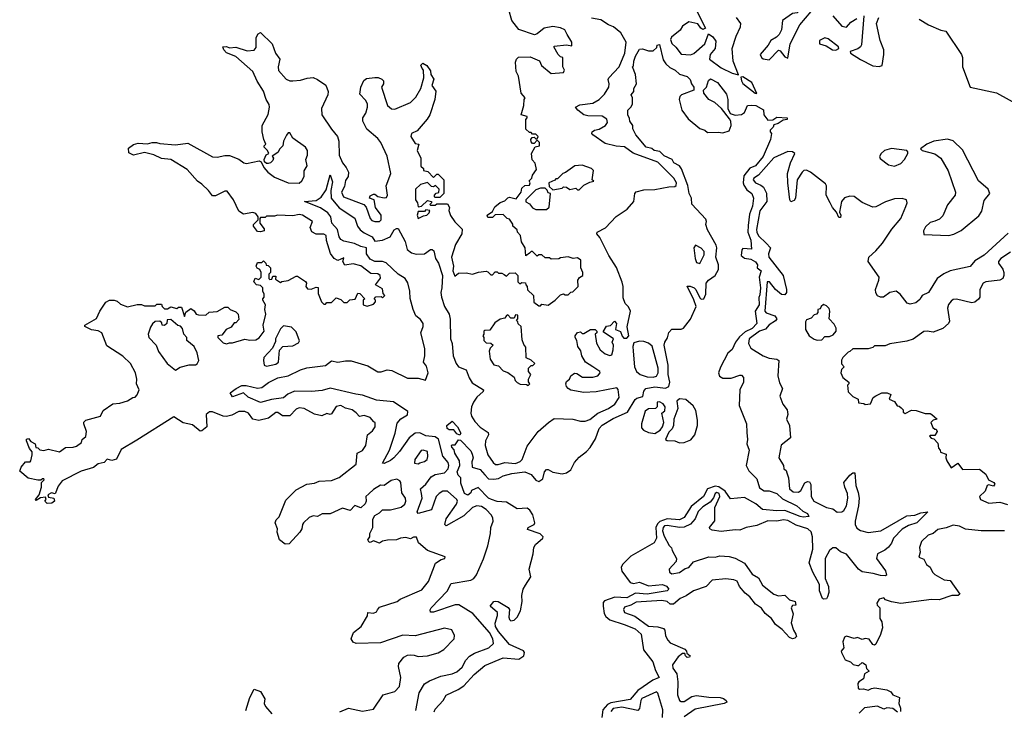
# Model space of a CAD drawing. Extents: x 2494106 to 2685573, y 758056 to 915185.
# Tile 358 of 507: x 2624648 to 2631015, y 817882 to 822351. Entities that reach past the tile are written whole.
import ezdxf

# ---------------------------------------------------------------- set-up
doc = ezdxf.new("R2010")
doc.units = 0

msp = doc.modelspace()

# ---------------------------------------------------------------- linework, layer by layer
at = {"layer": '0CON05XD'}
for points in [[(2627365, 821200), (2627335, 821200), (2627330, 821205), (2627330, 821215), (2627341.7, 821228.3), (2627358.3, 821231.7), (2627360, 821255), (2627337.5, 821277.5), (2627325, 821270), (2627311.7, 821271.7), (2627285, 821297.5), (2627240, 821285), (2627207.5, 821255), (2627207.5, 821185), (2627220, 821165), (2627225, 821140), (2627247, 821143), (2627285, 821180), (2627310, 821175), (2627310, 821165), (2627300, 821155), (2627305, 821150), (2627335, 821150), (2627345, 821160), (2627415, 821160), (2627427.5, 821135), (2627422.5, 821115), (2627433.9, 821083.9), (2627462.3, 821042.3), (2627510, 820995), (2627507.5, 820965), (2627466.7, 820895), (2627440, 820815), (2627453.3, 820755), (2627450, 820725), (2627461.7, 820691.7), (2627485, 820710), (2627535, 820712.5), (2627576.7, 820703.3), (2627615, 820717.5), (2627665, 820722.5), (2627675, 820720), (2627695, 820700), (2627705, 820700), (2627721.7, 820718.3), (2627735, 820720), (2627745, 820710), (2627765, 820710), (2627781.7, 820701.7), (2627795, 820690), (2627815, 820710), (2627851.7, 820711.7), (2627870, 820695), (2627870, 820655), (2627881.7, 820641.7), (2627895, 820650), (2627918.3, 820648.3), (2627920, 820635), (2627930, 820625), (2627931.7, 820601.7), (2627970, 820565), (2627971.7, 820521.7), (2628005, 820500), (2628015, 820500), (2628025, 820510), (2628065, 820502.5), (2628110, 820535), (2628145, 820570), (2628165, 820577.5), (2628175, 820570), (2628195, 820570), (2628211.7, 820588.3), (2628225, 820590), (2628260, 820625), (2628257.5, 820665), (2628267, 820683), (2628290, 820695), (2628290, 820715), (2628277.5, 820745), (2628277.5, 820795), (2628255, 820810), (2628226.4, 820806.4), (2628195, 820816.7), (2628145, 820810), (2628135, 820802.5), (2628085, 820800), (2628075, 820810), (2628045, 820810), (2628025, 820830), (2628005, 820830), (2627995, 820820), (2627965, 820850), (2627955, 820850), (2627945, 820840), (2627921.7, 820821.7), (2627917.5, 820875), (2627893, 820913), (2627887.5, 820955), (2627867.5, 820975), (2627865, 820990), (2627837.5, 821015), (2627836.7, 821026.7), (2627815, 821060), (2627800, 821065), (2627775, 821090), (2627723, 821087), (2627705, 821070), (2627675, 821070), (2627670, 821085), (2627705, 821110), (2627720, 821140), (2627755, 821167.5), (2627785, 821177.5), (2627805, 821197.5), (2627815, 821202.5), (2627858.3, 821191.7), (2627890, 821235), (2627895, 821260), (2627915, 821277.5), (2627945, 821280), (2627950, 821295), (2627943, 821307), (2627960, 821325), (2627963.3, 821345), (2627989.3, 821380.7), (2627981.7, 821421.7), (2627963, 821443), (2627957.5, 821485), (2627981.7, 821528.3), (2628010, 821535), (2628010, 821555), (2627995, 821570), (2627975, 821550), (2627965, 821550), (2627955, 821560), (2627952.5, 821575), (2627961.7, 821588.3), (2627975, 821590), (2627985, 821580), (2627995, 821580), (2628000, 821595), (2627985, 821610), (2627965, 821610), (2627955, 821620), (2627945, 821620), (2627921.7, 821641.7), (2627920, 821705), (2627930, 821715), (2627930, 821725), (2627890, 821735), (2627907.5, 821795), (2627910, 821835), (2627917.5, 821845), (2627890, 821875), (2627872.5, 821985), (2627857.5, 822015), (2627853.3, 822076.7), (2627860, 822095), (2627872.5, 822107.5), (2627949.3, 822109.3), (2628010, 822085), (2628022.5, 822055), (2628085, 822002.5), (2628165, 822010), (2628170, 822025), (2628160, 822045), (2628160, 822105), (2628145, 822110), (2628130, 822125), (2628102.5, 822175), (2628105, 822180), (2628185, 822187.5), (2628218.3, 822181.7), (2628217.5, 822205), (2628187.5, 822255), (2628172.5, 822285), (2628145, 822298), (2628095, 822307.5), (2628040, 822295), (2627995, 822260), (2627976.7, 822253.3), (2627876.4, 822286.4), (2627830, 822345), (2627792.5, 822485)], [(2629495, 822090.9), (2629555, 822153.3), (2629565, 822150), (2629595, 822111.2), (2629615, 822102.5), (2629630, 822195), (2629693.6, 822316.4), (2629765, 822403.8), (2629766, 822425), (2629760.3, 822430.3), (2629735, 822438.1), (2629720, 822435), (2629675.8, 822394.2), (2629645, 822390), (2629581.2, 822345), (2629574.2, 822285), (2629558.8, 822255), (2629542.3, 822237.7), (2629505, 822216.7), (2629487.5, 822185), (2629436, 822125), (2629444, 822105), (2629455, 822097.1), (2629495, 822090.9)], [(2628452.7, 821962.7), (2628457.1, 821975), (2628524, 822046), (2628561.1, 822135), (2628569.2, 822205), (2628535.5, 822265), (2628488.6, 822305), (2628455, 822317.5), (2628405, 822349.1), (2628345, 822360)], [(2629027.5, 822405), (2629082.5, 822295), (2629065, 822287.5), (2629052.5, 822295), (2629033.6, 822323.6), (2628975, 822336.2), (2628935, 822309.2), (2628918, 822282), (2628862.1, 822237.9), (2628856.8, 822223.2), (2628865, 822196), (2628891.8, 822171.8), (2628925, 822127.1), (2628985, 822123.5), (2629008.3, 822131.7), (2629078.8, 822195), (2629101.7, 822258.3), (2629129.5, 822239.5), (2629148.8, 822211.2), (2629145.6, 822165), (2629112.5, 822125), (2629108, 822095), (2629185, 822040), (2629255, 822005.6), (2629296.7, 821993.3), (2629262.4, 822082.4), (2629255.5, 822165), (2629280.6, 822245), (2629310, 822305), (2629312, 822325), (2629282.9, 822365)], [(2629905.6, 822375), (2629965, 822308.6), (2629995, 822302), (2630023.3, 822335), (2630060.9, 822359.1)], [(2630105.7, 822375.7), (2630091.7, 822188.3), (2630085.4, 822174.6), (2630068.3, 822161.7), (2630017.5, 822145), (2630020, 822135), (2630085, 822092.2), (2630165, 822053.1), (2630205, 822046.7), (2630225, 822054.3), (2630236.2, 822125), (2630235.2, 822155.2), (2630211.1, 822215), (2630188.5, 822325), (2630204.2, 822365.8)], [(2630465, 822353.1), (2630525, 822316.7), (2630605, 822283.8), (2630636.8, 822276.8), (2630737.3, 822125), (2630743.8, 822105), (2630744.7, 822045), (2630795, 821913.5), (2630965, 821878.4), (2631107.7, 821797.7)], [(2626938.3, 819748.3), (2626915, 819777.5), (2626875, 819790), (2626845, 819783.3), (2626825, 819807.5), (2626797.5, 819825), (2626755, 819836.2), (2626725, 819853.3), (2626695, 819847.5), (2626665, 819800), (2626655, 819796.7), (2626635, 819802.5), (2626603, 819787), (2626555, 819798.8), (2626487.5, 819835), (2626455, 819838), (2626435, 819831.2), (2626395, 819787.5), (2626347.3, 819787.3), (2626317.9, 819807.9), (2626305, 819808), (2626257.1, 819772.9), (2626195, 819757.1), (2626156.7, 819765), (2626126.7, 819805), (2626105, 819815.8), (2626064.4, 819815.6), (2626019.1, 819790.9), (2625985, 819782), (2625965, 819784), (2625895, 819813.8), (2625875, 819813.8), (2625853.8, 819795), (2625857.5, 819715), (2625825, 819690), (2625815, 819687.5), (2625765, 819730), (2625705, 819741.2), (2625645, 819780), (2625405, 819629.2), (2625305, 819570), (2625273.6, 819506.4), (2625245, 819497.5), (2625215, 819507.5), (2625193.9, 819486.1), (2625155, 819476.2), (2625125, 819453.3), (2625045, 819429.2), (2624923.8, 819366.2), (2624897.3, 819332.7), (2624878.3, 819281.7), (2624855, 819290), (2624830, 819275), (2624835, 819260), (2624870, 819255), (2624872.5, 819235), (2624857, 819223), (2624825, 819220), (2624810, 819235), (2624820, 819245), (2624815, 819260), (2624783, 819257), (2624755, 819240), (2624750, 819245), (2624774, 819276), (2624790, 819325), (2624790, 819355), (2624807, 819373), (2624805, 819380), (2624795, 819380), (2624785, 819370), (2624765, 819370), (2624703.6, 819383.6), (2624648.3, 819428.3), (2624657.5, 819455), (2624685, 819490), (2624715, 819490), (2624720, 819495), (2624730, 819535), (2624730, 819555), (2624712.5, 819575), (2624692.5, 819625), (2624693, 819637), (2624705, 819640), (2624721.2, 819621.2), (2624747.5, 819605), (2624751.7, 819581.7), (2624765, 819580), (2624778.3, 819568.3), (2624805, 819563.3), (2624835, 819571.2), (2624905, 819553.3), (2624945, 819583.3), (2624995, 819584), (2625015, 819590), (2625047.5, 819615), (2625052.5, 819635), (2625076.1, 819653.9), (2625080, 819685), (2625062.5, 819735), (2625063, 819747), (2625075, 819760), (2625170, 819785), (2625188.3, 819821.7), (2625250, 819865), (2625295, 819868.8), (2625345.9, 819884.1), (2625380, 819905), (2625395, 819907.5), (2625407.7, 819922.3), (2625420, 819955), (2625403.6, 819993.6), (2625406.2, 820025), (2625396.2, 820065), (2625363.8, 820125), (2625315, 820173.3), (2625210.7, 820240.7), (2625180, 820325), (2625155, 820337.5), (2625113, 820343), (2625070, 820365), (2625070, 820375), (2625145, 820417.5), (2625166.4, 820463.6), (2625205, 820522.5), (2625230, 820535), (2625260, 820535), (2625278.8, 820528.8), (2625299.3, 820509.3), (2625345, 820492.5), (2625407, 820507), (2625435, 820507.5), (2625455, 820500), (2625525, 820500), (2625535, 820510), (2625565, 820510), (2625570, 820495), (2625585, 820480), (2625605, 820480), (2625625, 820492.5), (2625665, 820482.5), (2625675, 820490), (2625695, 820490), (2625715, 820430), (2625721.7, 820458.3), (2625755, 820482.5), (2625776.4, 820466.4), (2625790, 820445), (2625805, 820440), (2625851.7, 820438.3), (2625873, 820457), (2625925, 820462.5), (2625975, 820490), (2625995, 820490), (2626010, 820475), (2626045, 820460), (2626060, 820445), (2626065, 820410), (2626045, 820390), (2626035, 820390), (2626015, 820360), (2625983.6, 820346.4), (2625955, 820310), (2625930, 820305), (2625930, 820295), (2625965, 820260), (2625985, 820252.5), (2626005, 820260), (2626025, 820258.8), (2626105, 820283.3), (2626137, 820277), (2626175, 820280), (2626197.7, 820292.3), (2626230, 820335), (2626222.5, 820375), (2626240, 820445), (2626233.3, 820475), (2626237.5, 820505), (2626220, 820535), (2626220, 820545), (2626230, 820555), (2626230, 820575), (2626220, 820595), (2626220, 820615), (2626205, 820630), (2626180, 820635), (2626162.5, 820655), (2626171.7, 820678.3), (2626195, 820670), (2626210, 820685), (2626210, 820715), (2626200, 820735), (2626183.6, 820743.6), (2626177.5, 820755), (2626185, 820780), (2626215, 820780), (2626225, 820790), (2626240, 820775), (2626241.7, 820761.7), (2626255, 820760), (2626270, 820745), (2626270, 820715), (2626260, 820705), (2626260, 820675), (2626265, 820670), (2626278.3, 820671.7), (2626285, 820690), (2626305, 820690), (2626301.7, 820671.7), (2626335, 820650), (2626343, 820657), (2626385, 820662.5), (2626435, 820690), (2626445, 820690), (2626496.4, 820656.4), (2626502.5, 820645), (2626497.5, 820625), (2626509.3, 820609.3), (2626533, 820607), (2626565, 820620), (2626578.3, 820618.3), (2626578.3, 820578.3), (2626600, 820525), (2626615, 820510), (2626625, 820510), (2626635, 820520), (2626665, 820520), (2626695, 820550), (2626725, 820540), (2626745, 820520), (2626765, 820520), (2626783, 820537), (2626818.3, 820541.7), (2626835, 820580), (2626848.3, 820578.3), (2626880, 820545), (2626870, 820535), (2626870, 820505), (2626895, 820497.5), (2626935, 820510), (2626950, 820525), (2626950, 820535), (2626940, 820545), (2626951.7, 820558.3), (2626985, 820560), (2626995, 820550), (2627010, 820565), (2626998.3, 820578.3), (2626995, 820610), (2626950, 820635), (2626981.7, 820678.3), (2626980, 820695), (2626965, 820706.7), (2626919.3, 820709.3), (2626855, 820758.8), (2626805, 820771.2), (2626751.2, 820761.2), (2626736.7, 820785), (2626745, 820810), (2626705, 820793.3), (2626682.5, 820805), (2626657.7, 820837.7), (2626631.7, 820921.7), (2626630, 820955), (2626615, 820962), (2626565, 820962.5), (2626537, 820977), (2626527.5, 821005), (2626542.5, 821045), (2626477.5, 821085), (2626455, 821090), (2626415, 821082.5), (2626315, 821086), (2626295, 821080), (2626245, 821080), (2626235, 821070), (2626205, 821070), (2626200, 821065), (2626200, 821035), (2626228.3, 820998.3), (2626230, 820985), (2626205, 820977.5), (2626185, 820980), (2626160, 821015), (2626160, 821025), (2626190, 821055), (2626190, 821075), (2626175, 821097.5), (2626155, 821102.5), (2626095, 821092.5), (2626065, 821112.5), (2626031.2, 821185), (2625990, 821240), (2625975, 821241.2), (2625915, 821210), (2625895, 821210), (2625870, 821245), (2625826.8, 821286.8), (2625798.8, 821305), (2625731.7, 821381.7), (2625625.6, 821445.6), (2625565, 821452), (2625515, 821476.2), (2625455, 821491.2), (2625383.6, 821473.6), (2625355, 821490), (2625351.7, 821518.3), (2625385, 821542.5), (2625415, 821552.5), (2625475, 821547.5), (2625505, 821556.7), (2625533.6, 821556.4), (2625555, 821548.8), (2625655, 821540.8), (2625735, 821551.2), (2625895, 821464.2), (2625925, 821461.4), (2625975, 821472.5), (2626005, 821472.5), (2626065, 821447.1), (2626096.7, 821425), (2626115, 821420.8), (2626197, 821437), (2626210, 821430), (2626227.5, 821395), (2626253.3, 821365), (2626295, 821332), (2626385, 821294.2), (2626455, 821293.8), (2626473, 821307), (2626487.5, 821335), (2626488.3, 821371.7), (2626507.5, 821405), (2626497.5, 821445), (2626510, 821475), (2626508.8, 821505), (2626495.6, 821525.6), (2626414, 821584), (2626395, 821617.5), (2626385, 821617.5), (2626373, 821603), (2626353.3, 821565), (2626350, 821535), (2626330, 821515), (2626318.3, 821491.7), (2626281.7, 821468.3), (2626290, 821455), (2626285, 821440), (2626270, 821425), (2626255, 821420), (2626245, 821420), (2626231.7, 821431.7), (2626230, 821445), (2626243, 821477), (2626260, 821485), (2626250, 821505), (2626230, 821525), (2626230, 821535), (2626240, 821545), (2626226.7, 821575), (2626216.7, 821625), (2626216.7, 821665), (2626253.9, 821736.1), (2626263.8, 821785), (2626261.7, 821801.7), (2626241.2, 821835), (2626225, 821887.5), (2626182.9, 821952.9), (2626156.2, 822015), (2626045, 822112.5), (2625985, 822136.7), (2625967.5, 822155), (2625962.5, 822175), (2625985, 822177.5), (2626005, 822167.5), (2626045, 822173.3), (2626118.3, 822148.3), (2626165, 822153.3), (2626178.3, 822171.7), (2626177.5, 822235), (2626190.7, 822259.3), (2626205, 822267.5), (2626281.2, 822195), (2626302.5, 822135), (2626331.2, 822095), (2626318.8, 822045), (2626321.2, 822021.2), (2626371.2, 821965), (2626395, 821954.3), (2626415, 821954.2), (2626465, 821958.8), (2626507, 821973), (2626545, 821976.7), (2626575, 821963.3), (2626627, 821927), (2626642.5, 821885), (2626640, 821865), (2626600, 821775), (2626601.2, 821735), (2626665, 821641.2), (2626704.2, 821595), (2626710.8, 821565), (2626714.4, 821475), (2626735.8, 821425), (2626760, 821395), (2626773.8, 821365), (2626772.5, 821335), (2626755, 821310), (2626748.2, 821271.8), (2626729.4, 821235), (2626741.4, 821205), (2626874.2, 821154.2), (2626887.7, 821137.7), (2626913.8, 821065), (2626925, 821051.2), (2626945, 821044.2), (2626975, 821043.8), (2626986.2, 821055), (2626985.6, 821085), (2626950, 821135), (2626940, 821185), (2626910, 821195), (2626915, 821210), (2626935, 821222.5), (2626945, 821222.5), (2626965, 821207.5), (2627005, 821197.5), (2627019.3, 821200.7), (2627025.8, 821215), (2627018, 821275), (2627047.5, 821355), (2627025, 821467.5), (2626983.8, 821555), (2626965, 821581.2), (2626892.3, 821642.3), (2626867.5, 821695), (2626867.5, 821715), (2626887.5, 821745), (2626896.7, 821785), (2626896.4, 821806.4), (2626885, 821830), (2626848.3, 821868.3), (2626853.3, 821915), (2626873.9, 821956.1), (2626890.7, 821969.3), (2626945, 821977.5), (2626966.4, 821976.4), (2626990, 821965), (2627000, 821955), (2627000, 821935), (2626987.5, 821915), (2627026.1, 821796.1), (2627053.2, 821773.2), (2627075, 821771.4), (2627174.4, 821815.6), (2627210.3, 821849.7), (2627241.2, 821905), (2627262.5, 821975), (2627260, 822025), (2627250, 822035), (2627243, 822057), (2627255, 822070), (2627280, 822055), (2627305, 822020), (2627307.5, 821995), (2627326.4, 821966.4), (2627312.5, 821925), (2627338.3, 821888.3), (2627333.3, 821835), (2627300, 821735), (2627283.6, 821706.4), (2627219.2, 821630.8), (2627182.5, 821615), (2627177.5, 821595), (2627205, 821550), (2627230, 821545), (2627217.5, 821505), (2627241.2, 821455), (2627243, 821403), (2627258.3, 821388.3), (2627260, 821375), (2627288.3, 821368.3), (2627325, 821330), (2627345, 821350), (2627355, 821350), (2627390, 821315), (2627390, 821225), (2627365, 821200)], [(2629925, 822153.6), (2629944, 822165), (2629942, 822175), (2629875, 822226.2), (2629855, 822233.8), (2629818.8, 822215), (2629820, 822195), (2629862.1, 822182.1), (2629904, 822155), (2629925, 822153.6)], [(2628927.5, 821385), (2628914, 821404), (2628877.5, 821425), (2628866.4, 821446.4), (2628815, 821468.8), (2628788.3, 821498.3), (2628750, 821505), (2628735, 821517.5), (2628700, 821525), (2628631.2, 821605), (2628613.3, 821645), (2628612.5, 821665), (2628592.5, 821695), (2628591.7, 821711.7), (2628580, 821735), (2628580, 821765), (2628600, 821785), (2628610, 821805), (2628610, 821845), (2628602.5, 821865), (2628620, 821885), (2628620, 821905), (2628637.5, 821935), (2628630, 821995), (2628610, 822045), (2628617, 822053), (2628618.3, 822081.7), (2628630, 822115), (2628655, 822160), (2628675, 822162.5), (2628715, 822150), (2628745, 822150), (2628768.3, 822171.7), (2628770, 822185), (2628785, 822190), (2628810, 822090), (2628826.7, 822065), (2628851.2, 822041.2), (2628887.5, 822025), (2628915, 821997.5), (2628963.6, 821983.6), (2628983, 821963), (2628992.5, 821935), (2629007.5, 821915), (2629007.5, 821895), (2628926.5, 821863.5), (2628916.8, 821853.2), (2628912, 821835), (2628929.2, 821765), (2628970, 821710), (2629047.1, 821647.1), (2629077.5, 821635), (2629095, 821620), (2629165, 821623.3), (2629195, 821618.8), (2629235, 821632.5), (2629249.2, 821665), (2629246.7, 821695), (2629238.3, 821708.3), (2629185.9, 821775.9), (2629143.8, 821813.8), (2629105, 821833.8), (2629072.5, 821875), (2629070, 821895), (2629090, 821915), (2629103, 821957), (2629115, 821967.5), (2629160, 821945), (2629218.3, 821868.3), (2629226.7, 821835), (2629226.7, 821775), (2629243, 821743), (2629275, 821733.3), (2629315, 821736.7), (2629335, 821750), (2629354.1, 821795.9), (2629382.3, 821797.7), (2629407.5, 821795), (2629458.3, 821768.3), (2629460, 821735), (2629485, 821700), (2629517, 821703), (2629545, 821720), (2629610, 821715), (2629610, 821705), (2629585, 821700), (2629551.7, 821678.3), (2629525, 821670), (2629520, 821655), (2629500, 821635), (2629500, 821625), (2629510, 821615), (2629502.5, 821575), (2629456, 821465), (2629406, 821405), (2629369.3, 821390.7), (2629330, 821340), (2629325.7, 821295.7), (2629330.9, 821280.9), (2629350.6, 821250.6), (2629382, 821225), (2629392.5, 821195), (2629387.5, 821145), (2629366.8, 821093.2), (2629359.5, 821019.5), (2629356.2, 820975), (2629375.4, 820925), (2629380, 820865), (2629325, 820870), (2629318.3, 820861.7), (2629312.5, 820825), (2629335, 820807.5), (2629375, 820800), (2629405, 820783.3), (2629418, 820765), (2629417.5, 820745), (2629442.5, 820725), (2629429.5, 820685), (2629438.9, 820615), (2629435, 820570), (2629427.5, 820552.5), (2629428.9, 820505), (2629402.9, 820465), (2629414, 820385), (2629385, 820352.9), (2629340, 820330), (2629302.1, 820297.9), (2629276.6, 820263.4), (2629255, 820216.2), (2629227.5, 820192.5), (2629178.9, 820101.1), (2629167.8, 820065), (2629173.5, 820043.5), (2629195, 820030), (2629248.7, 820031.3), (2629305, 820051.2), (2629315, 820050), (2629328.8, 820035), (2629327.5, 820005), (2629305.6, 819955), (2629299.6, 819855), (2629347.7, 819735), (2629350.3, 819680.3), (2629354.4, 819635), (2629350, 819605), (2629364.2, 819565), (2629346.2, 819465), (2629362.1, 819432.1), (2629415, 819379.2), (2629431.2, 819321.2), (2629462.1, 819302.1), (2629495, 819302.2), (2629545, 819285.7), (2629579.7, 819249.7), (2629673.3, 819205), (2629711.2, 819171.2), (2629742.5, 819155), (2629750, 819135), (2629715, 819131.2), (2629695, 819136.2), (2629595.6, 819175.6), (2629545, 819173.5), (2629451.8, 819181.8), (2629407.5, 819217.5), (2629335, 819259.6), (2629245, 819251.1), (2629209.6, 819299.6), (2629168, 819328), (2629145, 819331.1), (2629096, 819314), (2629069.1, 819265), (2628990.3, 819199.7), (2628945, 819130), (2628914.7, 819114.7), (2628835, 819120), (2628786.6, 819103.4), (2628771.7, 819088.3), (2628761.5, 819065), (2628765.3, 818995), (2628750.8, 818965), (2628600, 818880), (2628545.3, 818825), (2628538.4, 818805), (2628541.5, 818781.5), (2628595, 818709.2), (2628616.9, 818703.1), (2628655, 818711.9), (2628715, 818687.3), (2628805, 818696.5), (2628830, 818685), (2628846, 818665), (2628835.3, 818654.7), (2628706.3, 818633.7), (2628629.4, 818640.6), (2628575, 818610.3), (2628497, 818613), (2628429.2, 818590.8), (2628420.6, 818579.4), (2628420, 818555), (2628427.7, 818507.7), (2628439.1, 818489.1), (2628465, 818468.2), (2628556.5, 818436.5), (2628628, 818408), (2628666.9, 818375), (2628682.2, 818272.2), (2628742.5, 818195), (2628759.1, 818139.1), (2628783.3, 818095), (2628742.4, 818077.6), (2628645, 818009.5), (2628595, 817951.5), (2628469.8, 817930.2), (2628450, 817920), (2628418.1, 817885), (2628413.1, 817835)], [(2629415, 821872.5), (2629382.9, 821945), (2629325, 821980), (2629310.7, 821979.3), (2629314.4, 821955), (2629325, 821938), (2629403.3, 821875), (2629415, 821872.5)], [(2627208.7, 817881.3), (2627231.1, 817995), (2627266.7, 818053.3), (2627297.6, 818072.4), (2627372, 818102), (2627445, 818118.6), (2627475, 818131.4), (2627510.2, 818159.8), (2627533, 818207), (2627557.2, 818232.8), (2627588, 818252), (2627682, 818285), (2627712.9, 818315), (2627708.2, 818345), (2627685.4, 818385), (2627577.7, 818507.7), (2627486.7, 818565), (2627465, 818563.3), (2627325, 818516), (2627305, 818517.5), (2627302, 818532), (2627308, 818545), (2627413, 818653), (2627438.8, 818701.2), (2627565, 818724.4), (2627585.4, 818734.6), (2627602.6, 818757.4), (2627647.6, 818862.4), (2627674.3, 818945), (2627692.5, 819025), (2627694.2, 819065), (2627709.2, 819105), (2627708, 819125), (2627698, 819145), (2627665, 819182.2), (2627635, 819200.4), (2627605, 819205.9), (2627576.9, 819195), (2627519.2, 819140.8), (2627405, 819076.2), (2627396.2, 819085), (2627405, 819121.2), (2627473.5, 819215), (2627478.5, 819235), (2627473.8, 819245), (2627415, 819299.1), (2627385, 819299.2), (2627359.6, 819285), (2627341.6, 819265), (2627311.9, 819178.1), (2627225, 819156.2), (2627219.2, 819165), (2627250, 819255), (2627245.5, 819285), (2627240, 819315), (2627275, 819345.6), (2627308.3, 819391.7), (2627335, 819407.1), (2627395, 819419.2), (2627418.4, 819445), (2627422.5, 819465), (2627418.5, 819485), (2627385.2, 819525.2), (2627356.5, 819636.5), (2627335, 819651), (2627275, 819657.5), (2627235, 819678), (2627205, 819675.3), (2627167.1, 819645), (2627105, 819556.9), (2627067.8, 819515), (2627045, 819497.8), (2627005, 819478.8), (2626995, 819480), (2627038.5, 819565), (2627076.2, 819675), (2627090, 819740), (2627113, 819767), (2627155, 819794.4), (2627158.5, 819815), (2627065, 819878), (2626955, 819888.5), (2626865, 819921.8), (2626821.8, 819928.2), (2626655, 819966.5), (2626605, 819951.4), (2626535.5, 819944.5), (2626425, 819946.9), (2626382.9, 819927.1), (2626355, 819904.5), (2626276.8, 819893.2), (2626205, 819874.4), (2626125, 819908.8), (2626095, 819936.7), (2626025, 819910), (2626010, 819935), (2626047.5, 819965), (2626085, 819982.5), (2626112.9, 819982.9), (2626185, 819965.7), (2626215, 819971.4), (2626257.9, 820002.1), (2626317, 820033), (2626384.5, 820045.5), (2626465, 820084.4), (2626505, 820097.3), (2626625, 820113.1), (2626665, 820142.2), (2626705, 820134.5), (2626755, 820143.3), (2626792.2, 820142.2), (2626900.2, 820110.2), (2626965, 820072.3), (2626985, 820071.1), (2627025, 820084.5), (2627055, 820081.5), (2627155, 820030), (2627225, 820030.8), (2627271.7, 820018.3), (2627289.5, 820065), (2627278.2, 820108.2), (2627258.6, 820135), (2627268.7, 820175), (2627267.8, 820222.2), (2627241.4, 820325), (2627257.3, 820365), (2627256.7, 820385), (2627240.5, 820410.5), (2627208.9, 820435), (2627191.5, 820475), (2627172.9, 820547.1), (2627171.1, 820595), (2627158.5, 820648.5), (2627140, 820675), (2627095, 820703.8), (2627016.9, 820776.9), (2626995, 820786), (2626945, 820785.3), (2626915, 820801.8), (2626891.5, 820835), (2626890, 820875), (2626855, 820882.1), (2626812.6, 820902.6), (2626745, 820916.9), (2626725, 820927.5), (2626714.5, 820945), (2626702.3, 820992.3), (2626665.6, 821035), (2626660, 821075), (2626640.9, 821100.9), (2626593.1, 821133.1), (2626490, 821175), (2626565, 821180), (2626598.2, 821201.8), (2626630, 821250), (2626655, 821347.5), (2626671.2, 821301.2), (2626659.4, 821245), (2626662.5, 821195), (2626713.3, 821133.3), (2626815, 821065.8), (2626832.2, 821015), (2626850.5, 820990.5), (2626875, 820970.9), (2626928, 820945), (2626945, 820916.7), (2626995, 820924.4), (2627043.8, 820945), (2627070.2, 820989.8), (2627085, 821000), (2627095, 820998.8), (2627140, 820915), (2627154.6, 820864.6), (2627181.6, 820841.6), (2627212.3, 820832.3), (2627265, 820835.6), (2627305, 820863.8), (2627315, 820863.8), (2627326, 820855), (2627337.5, 820805), (2627357.1, 820775), (2627382.5, 820695), (2627378.8, 820615), (2627371.5, 820585), (2627375.9, 820555), (2627394.1, 820494.1), (2627424.2, 820445), (2627432.1, 820412.1), (2627434.6, 820285.4), (2627444.4, 820255), (2627451.8, 820175), (2627470.5, 820125), (2627484.6, 820105), (2627535.3, 820085.3), (2627555, 820032.5), (2627575, 820000), (2627647.5, 819955), (2627645.5, 819944.5), (2627605, 819908.9), (2627582.1, 819875), (2627570, 819845), (2627564.6, 819804.6), (2627569.5, 819785), (2627590.5, 819750.5), (2627625, 819714.4), (2627678.5, 819678.5), (2627678.6, 819665), (2627660, 819625), (2627657.5, 819595), (2627675.6, 819535), (2627710.6, 819485), (2627725, 819473.3), (2627741.3, 819471.3), (2627785, 819485.4), (2627855, 819479.2), (2627885, 819491.9), (2627896.9, 819505), (2627929.1, 819590.9), (2628001.4, 819685), (2628068, 819745), (2628105, 819769.4), (2628225, 819764.7), (2628275, 819751.8), (2628305, 819752.1), (2628335, 819763.8), (2628385.7, 819805), (2628455.8, 819835), (2628496.3, 819863.7), (2628525.5, 819905.5), (2628518.5, 819958.5), (2628508.5, 819968.5), (2628375, 819942.9), (2628295, 819938.6), (2628213, 819953), (2628195, 819963.3), (2628185, 819977.5), (2628180, 819995), (2628185, 820010), (2628202.5, 820025), (2628212.5, 820045), (2628235, 820062.5), (2628251.7, 820061.7), (2628287, 820037), (2628355, 820038), (2628386.2, 820045), (2628401.2, 820065), (2628398.8, 820075), (2628354, 820104), (2628307.5, 820135), (2628282.5, 820175), (2628277, 820207), (2628257.5, 820235), (2628250, 820275), (2628240, 820295), (2628240, 820305), (2628255, 820327.5), (2628275, 820330), (2628285, 820320), (2628295, 820320), (2628340, 820345), (2628370, 820345), (2628380, 820335), (2628380, 820325), (2628370, 820315), (2628378.3, 820258.3), (2628402.5, 820215), (2628435, 820188.8), (2628465, 820177.5), (2628477, 820183), (2628486.7, 820215), (2628487.5, 820245), (2628480, 820265), (2628487.5, 820285), (2628421.7, 820331.7), (2628443.6, 820366.4), (2628468.3, 820371.7), (2628495, 820400), (2628507.5, 820385), (2628500, 820345), (2628533, 820333), (2628543, 820303), (2628555, 820290), (2628575, 820290), (2628587.5, 820305), (2628577, 820363), (2628596.7, 820465), (2628585, 820492.5), (2628563.3, 820515), (2628550.7, 820550.7), (2628550, 820625), (2628543.2, 820653.2), (2628507.1, 820747.1), (2628457.5, 820825), (2628400.2, 820940.2), (2628380, 820965), (2628382.5, 820975), (2628435.5, 821004.5), (2628505, 821077.5), (2628575.6, 821124.4), (2628618.8, 821175), (2628626.2, 821225), (2628635, 821236.7), (2628685, 821250), (2628755, 821250.8), (2628845, 821270), (2628885, 821271.2), (2628893.3, 821276.7), (2628894.2, 821295), (2628877.1, 821325), (2628775, 821428), (2628615.9, 821485.9), (2628558.1, 821528.1), (2628505, 821533.1), (2628435, 821549.4), (2628353.3, 821605), (2628346.7, 821615), (2628350, 821625), (2628365, 821636), (2628395, 821641.4), (2628435.8, 821665), (2628448.6, 821685), (2628445, 821706.7), (2628415, 821725.5), (2628321.7, 821728.3), (2628296.7, 821735), (2628256.7, 821765), (2628242.5, 821785), (2628270.9, 821799.1), (2628355, 821810.9), (2628395.6, 821835), (2628430.3, 821869.7), (2628457.1, 821915), (2628460.8, 821935), (2628452.7, 821962.7)], [(2630655, 820954.5), (2630687.6, 820962.4), (2630735, 820986.9), (2630849.1, 821080.9), (2630869.1, 821110.9), (2630885, 821180), (2630922, 821225), (2630910, 821255), (2630847.6, 821307.6), (2630745, 821508.2), (2630685, 821567.4), (2630647.4, 821577.4), (2630559.4, 821565), (2630514.3, 821545), (2630473.3, 821515), (2630484.3, 821504.3), (2630565, 821482.2), (2630605.3, 821455.3), (2630651.9, 821371.9), (2630699.4, 821235), (2630697.1, 821215), (2630648, 821152), (2630618.2, 821081.8), (2630595, 821060.8), (2630565, 821047.1), (2630535, 821039.2), (2630505, 821010), (2630491.4, 820985), (2630495, 820961.2), (2630655, 820954.5)], [(2631040.3, 820969.7), (2630885, 820826.4), (2630825, 820789.2), (2630795, 820753.8), (2630665, 820726.5), (2630622.9, 820707.1), (2630580.8, 820675), (2630525, 820586.2), (2630483.3, 820565), (2630476.7, 820555), (2630469.5, 820540.5), (2630442.3, 820517.7), (2630405, 820510), (2630387.3, 820517.3), (2630341.2, 820575), (2630315, 820594), (2630275, 820585.8), (2630234.2, 820555.8), (2630215, 820554.2), (2630195, 820564), (2630184.2, 820584.2), (2630182.5, 820605), (2630204.5, 820665), (2630205.5, 820685), (2630134, 820785), (2630138.8, 820815), (2630185, 820854.3), (2630227.8, 820905), (2630288.1, 820995), (2630346.2, 821065), (2630378.9, 821141.1), (2630385.8, 821165.8), (2630383.3, 821185), (2630355, 821193.1), (2630305, 821191.2), (2630247.4, 821172.6), (2630185, 821140), (2630165, 821136.9), (2630095, 821167.8), (2630045, 821205.6), (2630015, 821209.4), (2629982.2, 821197.8), (2629962.5, 821175), (2629950, 821105), (2629957.5, 821085), (2629955, 821070), (2629945, 821070), (2629930, 821105), (2629903.8, 821135), (2629888, 821165), (2629862.5, 821215), (2629865.7, 821275), (2629858.9, 821288.9), (2629761.4, 821365), (2629735, 821377.1), (2629718.8, 821375), (2629706.9, 821365), (2629675.6, 821315), (2629663.8, 821195), (2629655, 821180), (2629635, 821172.5), (2629628.8, 821185), (2629614.5, 821294.5), (2629613.5, 821355), (2629631.8, 821425), (2629659.5, 821485), (2629645, 821495.3), (2629615, 821497.6), (2629525, 821457.7), (2629425.8, 821344.2), (2629395.7, 821325), (2629391.2, 821315), (2629405, 821295.6), (2629440.9, 821280.9), (2629457.3, 821267.3), (2629477.4, 821227.4), (2629480, 821175), (2629435, 821114.2), (2629413.1, 820993.1), (2629414.2, 820975), (2629425, 820952.2), (2629475, 820904.3), (2629502.9, 820875), (2629490.4, 820835), (2629492.5, 820815), (2629584, 820695), (2629607.3, 820605), (2629606.7, 820585), (2629595, 820570), (2629575, 820572.2), (2629535, 820605.4), (2629495.5, 820655), (2629481.1, 820655), (2629466.2, 820465), (2629475, 820453.9), (2629530, 820435), (2629543.5, 820415), (2629535, 820401.5), (2629495, 820376.2), (2629471.4, 820348.6), (2629430.9, 820335), (2629365.6, 820285), (2629361.1, 820255), (2629376, 820225), (2629454.5, 820174.5), (2629495, 820159.4), (2629544.1, 820154.1), (2629557.5, 820145), (2629550.6, 820045), (2629560.3, 820000.3), (2629580, 819965), (2629563.3, 819915), (2629583, 819863), (2629610, 819825), (2629614, 819796), (2629606.7, 819765), (2629626.2, 819725), (2629632, 819645), (2629571.9, 819598.1), (2629556.4, 819516.4), (2629587.5, 819465), (2629590, 819445), (2629603.6, 819433.6), (2629609.2, 819419.2), (2629619.2, 819385), (2629626.9, 819315), (2629648.8, 819295), (2629685, 819293.1), (2629700, 819305), (2629725, 819353.8), (2629743, 819363), (2629755, 819360), (2629763.9, 819343.9), (2629766.4, 819265), (2629782.5, 819235), (2629865, 819194.6), (2629905, 819185.6), (2629935, 819163.2), (2629963.3, 819165), (2629978.2, 819175), (2629995.4, 819205), (2630003.1, 819255), (2630001.5, 819285), (2629982.9, 819325), (2629978, 819355), (2630015, 819403.8), (2630035, 819418.8), (2630049.2, 819419.2), (2630055.5, 819335.5), (2630070.8, 819290.8), (2630075.4, 819255), (2630072.7, 819205), (2630049.6, 819105), (2630050.9, 819085), (2630060.5, 819060.5), (2630085, 819046.2), (2630135, 819033.2), (2630216.5, 819043.5), (2630385, 819140), (2630436.1, 819143.9), (2630475, 819160), (2630520, 819165), (2630448.8, 819095), (2630395, 819077.5), (2630355, 819054.4), (2630298.1, 818995), (2630285, 818963.8), (2630265, 818938), (2630242.1, 818917.9), (2630195, 818893.3), (2630187.5, 818865), (2630245.7, 818785), (2630253, 818757), (2630247.5, 818752.5), (2630215, 818753.6), (2630167.4, 818767.4), (2630095, 818776.9), (2630072.9, 818795), (2629995, 818891.4), (2629955, 818907.5), (2629925, 818932), (2629905, 818932), (2629885, 818916), (2629855.7, 818865), (2629855.7, 818735), (2629877.5, 818682.5), (2629880, 818645), (2629872.5, 818615), (2629865, 818602.5), (2629845, 818600), (2629840, 818605), (2629819.2, 818655), (2629820, 818695), (2629776.9, 818775), (2629752.9, 818835), (2629776, 818924), (2629774.6, 819005), (2629765, 819036.9), (2629745, 819056.6), (2629668.7, 819078.7), (2629615, 819109.4), (2629586.8, 819113.2), (2629545, 819104.6), (2629485, 819108.8), (2629415, 819077.5), (2629345.8, 819064.2), (2629305, 819048), (2629275, 819050), (2629185, 819039.2), (2629125, 819046.7), (2629110, 819055), (2629107.5, 819065), (2629142.3, 819107.7), (2629143.3, 819195), (2629175.9, 819265), (2629170.9, 819285), (2629155, 819291.2), (2629145, 819284.2), (2629133.6, 819256.4), (2629111.9, 819228.1), (2629065, 819199.2), (2629035, 819167.5), (2629015, 819121.2)], [(2630305, 821402.7), (2630345, 821420.9), (2630369.1, 821445), (2630390, 821485), (2630391.2, 821495), (2630384.1, 821504.1), (2630285, 821516.7), (2630239.6, 821505), (2630218, 821485), (2630206.9, 821465), (2630212.5, 821452.5), (2630265, 821411.5), (2630305, 821402.7)], [(2628265, 821250), (2628295, 821280), (2628335, 821300), (2628360, 821305), (2628350, 821315), (2628357.5, 821375), (2628345, 821386.7), (2628285, 821410), (2628237.5, 821405), (2628178.3, 821361.7), (2628160, 821355), (2628125, 821320), (2628115, 821320), (2628108.3, 821311.7), (2628070, 821295), (2628071.7, 821271.7), (2628095, 821250), (2628155, 821260), (2628165, 821270), (2628185, 821267.5), (2628205, 821252.5), (2628245, 821260), (2628255, 821250), (2628265, 821250)], [(2627328.1, 817871.9), (2627335, 817890), (2627386.7, 817945), (2627405, 817978.8), (2627483.8, 818016.2), (2627519.2, 818040.8), (2627586.4, 818113.6), (2627655, 818172.5), (2627775, 818220.4), (2627875, 818213.3), (2627908.6, 818235), (2627913.3, 818255), (2627906.7, 818266.7), (2627815, 818308.2), (2627745, 818391.5), (2627725.5, 818425), (2627721.8, 818445), (2627737.5, 818495), (2627737.1, 818515), (2627690, 818555), (2627714.2, 818585.8), (2627725, 818588.8), (2627742.5, 818585), (2627807.8, 818547.8), (2627815.8, 818535), (2627811.1, 818485), (2627815, 818470), (2627825, 818461.4), (2627845, 818465.8), (2627865.4, 818484.6), (2627885.6, 818525), (2627896.5, 818585), (2627894.5, 818625.5), (2627903.5, 818665), (2627919, 818691), (2627952.9, 818745), (2627943.5, 818795), (2627967.9, 818895), (2627971.8, 818935), (2627984.4, 818955), (2628030, 818995), (2628032.5, 819005), (2628014.5, 819024.5), (2627931.7, 819051.7), (2627936.7, 819065), (2627973.8, 819085), (2627980, 819095), (2627965.9, 819145.9), (2627945.9, 819175.9), (2627928.9, 819188.9), (2627864.7, 819184.7), (2627795, 819227.8), (2627735, 819233.5), (2627700, 819245), (2627680, 819255), (2627613, 819323), (2627570, 819305), (2627565, 819290), (2627546.7, 819273.3), (2627523.8, 819285), (2627500.7, 819350.7), (2627500, 819385), (2627483.9, 819403.9), (2627476.2, 819425), (2627493.8, 819465), (2627492, 819495), (2627462, 819545), (2627458.3, 819568.3), (2627442.5, 819585), (2627440, 819595), (2627445, 819600), (2627465, 819600), (2627485, 819632.5), (2627499.3, 819629.3), (2627565, 819560), (2627575, 819540), (2627580, 819515), (2627571.2, 819488.8), (2627573.8, 819455), (2627625, 819439.2), (2627655.4, 819405.4), (2627680.5, 819380.5), (2627715, 819376.5), (2627745, 819381.4), (2627775, 819398.1), (2627830, 819415), (2627915, 819425.4), (2627955, 819407.1), (2627985, 819370), (2628005, 819362.9), (2628030.2, 819379.8), (2628042.5, 819425), (2628055, 819439.2), (2628065, 819440), (2628095, 819421.9), (2628155, 819411.1), (2628185, 819418.1), (2628211.3, 819438.7), (2628235.6, 819485), (2628265, 819520.8), (2628314.3, 819555.7), (2628337.6, 819582.4), (2628371.3, 819638.7), (2628394.4, 819705), (2628415, 819727.1), (2628485, 819769.4), (2628578, 819812), (2628627, 819893), (2628638.3, 819901.7), (2628678.3, 819911.7), (2628683.6, 819946.4), (2628697.5, 819965), (2628755, 819975.4), (2628825, 819966.2), (2628845, 819976.7), (2628852.5, 820005), (2628842.1, 820055), (2628842.3, 820115), (2628814.5, 820245), (2628819.2, 820265), (2628837.3, 820292.7), (2628845, 820326.7), (2628865, 820347.1), (2628925, 820348.8), (2628940, 820355), (2628986.7, 820413.3), (2629022, 820495), (2629008.3, 820538.3), (2628964.2, 820625.8), (2628983.9, 820626.1), (2629008.8, 820615), (2629019.2, 820605), (2629045, 820550), (2629055, 820541.2), (2629072.5, 820545), (2629085.9, 820574.1), (2629086, 820645), (2629102.5, 820665), (2629146, 820695), (2629167.5, 820735), (2629165.8, 820765), (2629150, 820815), (2629156.7, 820875), (2629151.7, 820891.7), (2629095, 820990), (2629083.8, 821025), (2629090, 821045), (2629085, 821060), (2628995, 821156.7), (2628991.2, 821195), (2628976.2, 821225), (2628968.3, 821278.3), (2628927.5, 821385)], [(2628055, 821122.5), (2628071.7, 821138.3), (2628080, 821225), (2628065, 821230), (2628058.3, 821248.3), (2628045, 821260), (2628015, 821260), (2627985, 821250), (2627920, 821185), (2627921.7, 821171.7), (2627945, 821160), (2627965, 821132.5), (2627985, 821122.5), (2628055, 821122.5)], [(2627225, 821063.3), (2627258.3, 821081.7), (2627280, 821085), (2627295, 821100), (2627300, 821115), (2627275, 821120), (2627265, 821110), (2627225, 821110), (2627217.5, 821085), (2627225, 821063.3)], [(2629045, 820772.5), (2629075, 820830), (2629075, 820850), (2629055, 820872.5), (2629018.3, 820891.7), (2629007.5, 820875), (2629016.7, 820805), (2629025, 820780), (2629045, 820772.5)], [(2631055, 820845.8), (2630992, 820805), (2630978, 820785), (2630978, 820775), (2631005.5, 820735.5), (2631012.5, 820715), (2631012.5, 820695), (2631004.2, 820675.8), (2630985, 820664.2), (2630895.7, 820654.3), (2630878.8, 820645), (2630855.8, 820605), (2630855.8, 820554.2), (2630848.8, 820541.2), (2630825, 820523.8), (2630805, 820518.8), (2630705, 820541.2), (2630685, 820540), (2630670.5, 820529.5), (2630653.1, 820506.9), (2630648, 820485), (2630660.5, 820399.5), (2630653.3, 820385), (2630617, 820353), (2630555, 820328.8), (2630515, 820336), (2630495, 820333.3), (2630425, 820283.3), (2630385, 820270), (2630275, 820252.5), (2630245, 820240), (2630175, 820240), (2630165, 820230), (2630135, 820220), (2630035, 820220), (2630017, 820203), (2630005, 820200), (2629970, 820165), (2629963, 820147), (2629963, 820123), (2629980, 820105), (2629963, 820087), (2629957.5, 820065), (2629970, 820035), (2630010, 820005), (2630010, 819995), (2630000, 819985), (2630005, 819942.5), (2630035, 819912.5), (2630070, 819895), (2630071.7, 819871.7), (2630107, 819867), (2630115, 819860), (2630150, 819865), (2630167.5, 819905), (2630183, 819917), (2630223, 819937), (2630256.4, 819936.4), (2630280, 819925), (2630270, 819895), (2630305, 819880), (2630321.7, 819851.7), (2630335, 819850), (2630348.3, 819838.3), (2630360, 819825), (2630361.7, 819811.7), (2630373, 819803), (2630415, 819823.3), (2630445, 819822.5), (2630503, 819803), (2630535, 819802.5), (2630546.4, 819796.4), (2630580, 819765), (2630555, 819760), (2630540, 819745), (2630551.7, 819711.7), (2630565, 819700), (2630575, 819700), (2630580, 819685), (2630565, 819660), (2630535, 819660), (2630530, 819655), (2630541.7, 819641.7), (2630558.3, 819638.3), (2630585, 819610), (2630588.3, 819578.3), (2630600, 819565), (2630601.7, 819551.7), (2630638.3, 819538.3), (2630636.7, 819515), (2630643.3, 819495), (2630671.7, 819451.7), (2630715, 819480), (2630745, 819440), (2630855, 819442.5), (2630895, 819410), (2630913.6, 819373.6), (2630946.4, 819356.4), (2630952.5, 819345), (2630945, 819332.5), (2630915, 819340), (2630903.9, 819336.1), (2630890.5, 819299.5), (2630853.3, 819265), (2630860, 819245), (2630915, 819221.2), (2630985, 819228.8), (2631035, 819213.3)], [(2629805, 820277.5), (2629835, 820280), (2629855, 820300), (2629885, 820300), (2629908.3, 820311.7), (2629927.5, 820335), (2629927.5, 820355), (2629915, 820380), (2629882.5, 820415), (2629887.5, 820465), (2629881.7, 820481.7), (2629865, 820500), (2629845, 820507.5), (2629830, 820495), (2629825, 820480), (2629810, 820475), (2629810, 820455), (2629800, 820445), (2629785, 820440), (2629765, 820420), (2629735, 820407.5), (2629730, 820395), (2629730, 820345), (2629752.5, 820305), (2629785, 820283.3), (2629805, 820277.5)], [(2625655, 820082.5), (2625685, 820101.2), (2625745, 820117.5), (2625785, 820116.7), (2625796.1, 820123.9), (2625806.2, 820145), (2625796.7, 820195), (2625776.4, 820236.4), (2625730, 820275), (2625730, 820295), (2625710, 820315), (2625701.7, 820351.7), (2625688.3, 820368.3), (2625671.7, 820371.7), (2625625, 820410), (2625601.7, 820408.3), (2625600, 820385), (2625585, 820372.5), (2625570, 820375), (2625568.3, 820388.3), (2625555, 820400), (2625525, 820397.5), (2625507, 820383), (2625495, 820360), (2625480, 820315), (2625483.8, 820295), (2625530, 820245), (2625545, 820202.5), (2625602.5, 820125), (2625655, 820082.5)], [(2627935, 819982.5), (2627947.5, 819995), (2627938.3, 820008.3), (2627937.5, 820025), (2627952.5, 820055), (2627937.5, 820075), (2627937.5, 820095), (2627955, 820112.5), (2627967, 820113), (2627980, 820125), (2627955, 820146.7), (2627923, 820163), (2627921.7, 820231.7), (2627908.3, 820248.3), (2627898.3, 820278.3), (2627890, 820365), (2627871.7, 820381.7), (2627870, 820395), (2627860, 820405), (2627870, 820415), (2627868.3, 820438.3), (2627855, 820440), (2627845, 820420), (2627825, 820420), (2627805, 820440), (2627795, 820437.5), (2627785, 820420), (2627755, 820412.5), (2627720.7, 820389.3), (2627688.3, 820341.7), (2627655, 820340), (2627650, 820335), (2627650, 820315), (2627642.5, 820305), (2627650, 820295), (2627650, 820275), (2627665, 820260), (2627695, 820257.5), (2627710, 820245), (2627690, 820225), (2627683.3, 820205), (2627690, 820155), (2627715, 820117.5), (2627745, 820110), (2627775, 820077.5), (2627805, 820067.5), (2627846.4, 820036.4), (2627852.5, 820015), (2627865, 820002.5), (2627885, 819992.5), (2627925, 819990), (2627935, 819982.5)], [(2626245, 820108.8), (2626275, 820114.3), (2626305, 820120.8), (2626322, 820135), (2626328.3, 820211.7), (2626350, 820235), (2626415, 820240), (2626450, 820260), (2626457, 820273), (2626435, 820330), (2626405, 820360), (2626355, 820370), (2626335, 820350), (2626302.5, 820285), (2626301.7, 820268.3), (2626282.5, 820225), (2626226.7, 820165), (2626223.9, 820146.1), (2626230, 820115), (2626245, 820108.8)], [(2628745, 820036.9), (2628765, 820043.6), (2628776.9, 820065), (2628777.5, 820095), (2628737.8, 820237.8), (2628715, 820258.2), (2628685, 820267.8), (2628655, 820270), (2628620, 820260), (2628612.5, 820235), (2628614, 820206), (2628624.5, 820105), (2628635.6, 820075), (2628660, 820055), (2628705, 820038.9), (2628745, 820036.9)], [(2628755, 819672.5), (2628788.8, 819695), (2628804.2, 819715.8), (2628813.8, 819745), (2628800, 819805), (2628820, 819820), (2628822.5, 819845), (2628810, 819865), (2628785, 819877.5), (2628770, 819875), (2628770, 819845), (2628760, 819835), (2628715, 819833.3), (2628692, 819818), (2628668.6, 819735), (2628668.6, 819708.6), (2628681.2, 819695), (2628715, 819679.4), (2628755, 819672.5)], [(2628915, 819613.1), (2628945, 819614.3), (2628988, 819632), (2629014, 819665), (2629031.9, 819725), (2629030, 819760), (2629020.7, 819820.7), (2629002.2, 819852.2), (2628955, 819893.3), (2628915, 819897.1), (2628897.3, 819882.7), (2628904.4, 819835), (2628878, 819765), (2628875.8, 819724.2), (2628866.1, 819703.9), (2628845, 819682.5), (2628823.3, 819635), (2628835, 819626.7), (2628884.5, 819624.5), (2628915, 819613.1)], [(2626719.1, 817870.9), (2626775, 817895.8), (2626865, 817876), (2626935, 817890), (2626998.3, 817981.7), (2627075, 818003.3), (2627103.3, 818035), (2627113.3, 818095), (2627096.7, 818165), (2627100, 818185), (2627132.5, 818225), (2627155, 818237.5), (2627175, 818240), (2627199.3, 818239.3), (2627225, 818230), (2627285, 818233.8), (2627355, 818253.8), (2627390, 818275), (2627456.7, 818345), (2627460, 818365), (2627443, 818403), (2627395, 818413.3), (2627205, 818363.3), (2627125, 818368.8), (2626981.7, 818318.3), (2626823, 818313), (2626803.6, 818323.6), (2626792.5, 818345), (2626807.5, 818385), (2626856.7, 818425), (2626897, 818493), (2626900, 818515), (2626935, 818510), (2626955, 818520), (2626961.7, 818531.7), (2626975, 818550), (2627090, 818585), (2627109.3, 818600.7), (2627249.1, 818660.9), (2627291.2, 818715), (2627336.4, 818833.6), (2627373, 818857), (2627397, 818863), (2627400, 818875), (2627285, 818916.2), (2627226.7, 818965), (2627213, 819003), (2627195, 819002.5), (2627175, 818991.2), (2627145, 819000), (2627110, 818995), (2627085, 818983.8), (2627027, 818983), (2626995, 818976.2), (2626975, 818964), (2626935, 818977.5), (2626915, 818967.5), (2626905, 818972.5), (2626900, 818985), (2626913.3, 819005), (2626913.3, 819025), (2626931.2, 819065), (2626932.3, 819117.7), (2626945, 819143.3), (2626975, 819160), (2626995, 819180), (2627045, 819179.2), (2627115, 819196), (2627138, 819215), (2627146, 819235), (2627142, 819255), (2627118.8, 819288.8), (2627113.3, 819355), (2627106.4, 819366.4), (2627086.4, 819376.4), (2627050.5, 819369.5), (2627005, 819337.5), (2626982.3, 819337.7), (2626935, 819311.2), (2626905, 819283.3), (2626887.5, 819265), (2626888.8, 819235), (2626881.2, 819218.8), (2626855, 819192.5), (2626815, 819206.2), (2626786.1, 819173.9), (2626735, 819188.8), (2626655, 819153.8), (2626605, 819153.3), (2626573.8, 819136.2), (2626545, 819139.2), (2626520.3, 819129.7), (2626483.3, 819095), (2626476.7, 819085), (2626473.3, 819055), (2626460, 819035), (2626391.7, 818958.3), (2626365, 818957.5), (2626327.5, 818985), (2626314.1, 819034.1), (2626316.2, 819055), (2626301.2, 819095), (2626306.4, 819113.6), (2626327.1, 819132.9), (2626369.5, 819240.5), (2626435, 819308.8), (2626505, 819346), (2626555, 819352.5), (2626585, 819363.8), (2626665, 819369.2), (2626715, 819388.8), (2626823.3, 819475), (2626830, 819545), (2626865, 819563.3), (2626887.5, 819595), (2626896.7, 819665), (2626930, 819690), (2626947.5, 819715), (2626947.5, 819745), (2626938.3, 819748.3)], [(2627495, 819662.5), (2627475, 819670), (2627455, 819696.7), (2627425, 819697.5), (2627412.5, 819705), (2627410, 819725), (2627445, 819752.5), (2627478.8, 819715), (2627500, 819675), (2627495, 819662.5)], [(2627225, 819477.5), (2627235, 819483.3), (2627265, 819491.2), (2627283.3, 819505), (2627288, 819525), (2627285, 819557.5), (2627256.1, 819566.1), (2627245, 819562.5), (2627202.5, 819505), (2627201.7, 819481.7), (2627225, 819477.5)], [(2629015, 819121.2), (2628984.7, 819085.3), (2628945, 819067.1), (2628915, 819063.8), (2628835, 819078.6), (2628818.6, 819075), (2628808.8, 819065), (2628805, 819042.5), (2628815, 819007.5), (2628847.7, 818947.7), (2628863.6, 818933.6), (2628867.5, 818915), (2628896.2, 818865), (2628893.3, 818845), (2628846.7, 818795), (2628850, 818775), (2628865, 818764.3), (2628915, 818774), (2628950.3, 818799.7), (2628975, 818806.7), (2629005, 818842.5), (2629105, 818874.4), (2629145, 818871.9), (2629175, 818881.4), (2629235, 818876.5), (2629275, 818865.6), (2629335, 818834.4), (2629385, 818762.5), (2629425, 818740), (2629450.9, 818690.9), (2629523.9, 818633.9), (2629555, 818622.2), (2629595.8, 818625.8), (2629625, 818596.7), (2629662.5, 818585), (2629667.5, 818562.5), (2629645, 818560), (2629637.5, 818545), (2629648.8, 818505), (2629637, 818447), (2629651.2, 818401.2), (2629666.7, 818375), (2629671.7, 818358.3), (2629660.7, 818349.3), (2629645, 818344.2), (2629625, 818353.8), (2629578, 818405), (2629535, 818436), (2629508.8, 818475), (2629468.8, 818508.8), (2629445, 818542.5), (2629405, 818568.8), (2629369.2, 818615), (2629338.9, 818638.9), (2629302.9, 818682.9), (2629287.6, 818717.6), (2629266.6, 818726.6), (2629215, 818732.3), (2629126.4, 818723.6), (2629087.5, 818682.5), (2629006, 818655), (2628957.7, 818622.3), (2628918.8, 818605), (2628875, 818568.8), (2628855, 818568.8), (2628835, 818585.6), (2628801.3, 818591.3), (2628635, 818580.6), (2628598.9, 818561.1), (2628560, 818550), (2628552.9, 818535), (2628560, 818515), (2628625, 818490), (2628715, 818425.7), (2628775, 818421.4), (2628811.2, 818411.2), (2628819.3, 818399.3), (2628824.4, 818364.4), (2628839.4, 818335), (2628855, 818319.2), (2628948.3, 818278.3), (2628960, 818265), (2628961.7, 818251.7), (2628983.3, 818235), (2628980, 818225), (2628965, 818223.8), (2628952.5, 818235), (2628948.3, 818248.3), (2628935, 818250), (2628905, 818227.5), (2628868.8, 818175), (2628872.5, 818155), (2628896.7, 818116.7), (2628903.4, 818065), (2628902.3, 817982.3), (2628914.8, 817944.8), (2628925, 817937.9), (2628945, 817938.2), (2628995, 817970.4), (2629025, 817977.8), (2629105, 817966.5), (2629177.5, 817965), (2629198.8, 817958.8), (2629216.2, 817945), (2629220, 817935), (2629203.4, 817926.6), (2629015, 817888.4), (2628945, 817838.8)], [(2631015, 819042), (2630866.1, 819043.9), (2630764.1, 819054.1), (2630725, 819072.5), (2630685, 819079.2), (2630637.9, 819062.1), (2630585, 819052), (2630554.1, 819025.9), (2630523.3, 819015), (2630480, 818975), (2630466.7, 818935), (2630470, 818905), (2630463, 818873), (2630495, 818860), (2630512.5, 818825), (2630535, 818807.5), (2630550, 818775), (2630565, 818760), (2630625, 818726.2), (2630665, 818722.5), (2630727.5, 818632.5), (2630716.4, 818623.6), (2630675, 818623.8), (2630593.6, 818596.4), (2630545, 818598), (2630345, 818572.5), (2630285, 818583.3), (2630247.5, 818597.5), (2630235, 818610), (2630205, 818600), (2630190, 818575), (2630193, 818563), (2630210, 818545), (2630210, 818475), (2630222.5, 818455), (2630227.5, 818415), (2630212.5, 818365), (2630190, 818325), (2630185, 818310), (2630175, 818302.5), (2630165, 818307.5), (2630141.7, 818341.7), (2630115, 818346.2), (2630095, 818340), (2630065, 818353.3), (2630045, 818346.7), (2629995, 818362.5), (2629982.5, 818355), (2629970, 818325), (2629977.5, 818285), (2629960, 818265), (2629962.5, 818255), (2629985, 818207.5), (2630020, 818195), (2630038.3, 818178.3), (2630065, 818172.5), (2630075, 818172.5), (2630095, 818190), (2630105, 818187.5), (2630120, 818175), (2630123, 818153), (2630140, 818135), (2630111.7, 818118.3), (2630103.6, 818086.4), (2630073.3, 818065), (2630067.5, 818055), (2630070, 818025), (2630078.3, 818018.3), (2630105, 818020), (2630135, 818011.2), (2630156.1, 818023.9), (2630177.7, 818027.7), (2630255, 818013.8), (2630281.2, 818001.2), (2630295, 817982.5), (2630337.5, 817965), (2630332.5, 817925), (2630343.3, 817895), (2630342.5, 817875)], [(2626109.5, 817880.5), (2626136.7, 817965), (2626165, 818017.5), (2626205, 818002.5), (2626233.3, 817955), (2626230, 817925), (2626237.3, 817907.3), (2626278.8, 817858.8)], [(2628804.2, 817835), (2628807.5, 817885), (2628775, 817993.3), (2628765, 818001.9), (2628671.7, 817958.3), (2628663.8, 817945), (2628655.7, 817894.3), (2628645, 817880), (2628541.1, 817901.1), (2628485, 817893.2), (2628470.6, 817875)], [(2630325, 817868.8), (2630293.3, 817893.3), (2630255, 817897.5), (2630235, 817890), (2630195, 817907.5), (2630111.7, 817898.3), (2630076.1, 817863.9)]]:
    msp.add_lwpolyline(points, dxfattribs=at)

doc.saveas('drawing.dxf')
